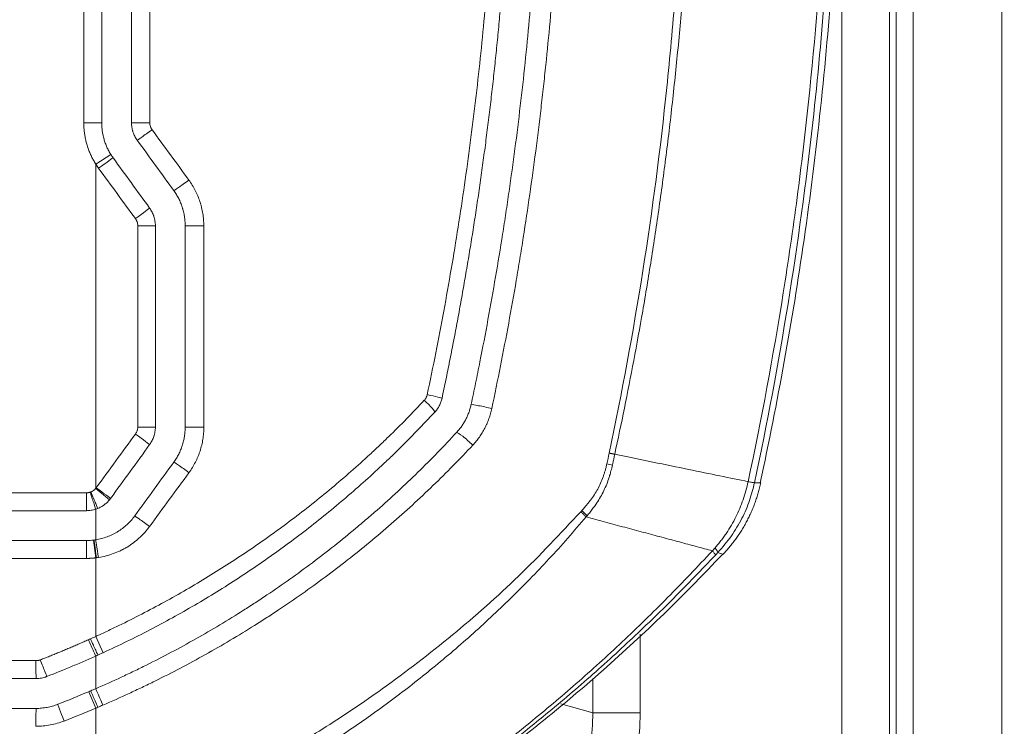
# Model space of a CAD drawing. Header units: millimetres. Extents: x 0 to 594, y 0 to 420.
# Tile 225 of 420: x 273.7 to 281.96, y 305.57 to 311.49. Entities that reach past the tile are written whole.
import ezdxf

# ---------------------------------------------------------------- set-up
doc = ezdxf.new("R2010")
doc.units = ezdxf.units.MM
doc.layers.add('1', color=7, linetype='Continuous', true_color=0xffffff)
doc.styles.add('Arial Unicode MS', font='txt')
doc.dimstyles.get("Standard").update_dxf_attribs({"dimtxt": 0.18, "dimasz": 0.18, "dimexe": 0.18, "dimexo": 0.0625, "dimgap": 0.09, "dimtad": 0, "dimtih": 1, "dimtoh": 1, "dimdec": 4, "dimzin": 0, "dimdsep": 46, "dimtxsty": 'Standard', "dimcen": 0.09, "dimadec": 0, "dimazin": 0, "dimtfac": 1, "dimtdec": 4, "dimtofl": 0, "dimtmove": 0, "dimatfit": 3, "dimfxl": 0, "dimtolj": 1, "dimtzin": 0, "dimarcsym": 0})

# ---------------------------------------------------------------- blocks, each defined once
blk = doc.blocks.new('_U0')
at = {"layer": '1', "color": 18, "lineweight": 13}
for p, q in [((147.6569, 304.1723), (147.6569, 390.192)), ((305.8469, 301.3923), (305.8469, 390.192)), ((147.6569, 388.192), (198.8518, 388.192)), ((305.8469, 388.192), (254.6521, 388.192))]:
    blk.add_line(p, q, dxfattribs=at)
at = {"layer": '1', "color": 18}
for points in [[(147.6569, 388.192), (151.1569, 389.1299), (151.1569, 387.2542)], [(305.8469, 388.192), (302.3469, 387.2542), (302.3469, 389.1299)]]:
    blk.add_solid(points, dxfattribs=at)
at = {"layer": '1', "color": 18, "linetype": 'Continuous', "lineweight": 13, "char_height": 3.5, "attachment_point": 7, "line_spacing_factor": 1.047437, "style": 'Arial Unicode MS'}
for s, insert in [('\\fArial Unicode MS|b0|i0;\\W1.0000;3.16', (200.5373, 385.5562)), ('\\fArial Unicode MS|b0|i0;\\W1.0000;LIFT POINT SPAN', (213.2036, 385.5562))]:
    blk.add_mtext(s, dxfattribs=dict(at, insert=insert))
blk = doc.blocks.new('_U8')
at = {"layer": '1', "color": 18, "lineweight": 13}
for p, q in [((305.8469, 341.6323), (287.0636, 341.6323)), ((289.0636, 341.6323), (289.0636, 254.0957)), ((305.8469, 301.3923), (287.0636, 301.3923)), ((289.0636, 254.0957), (284.0636, 254.0957))]:
    blk.add_line(p, q, dxfattribs=at)
at = {"layer": '1', "color": 18}
for points in [[(289.0636, 341.6323), (290.0014, 338.1323), (288.1258, 338.1323)], [(289.0636, 301.3923), (288.1258, 304.8923), (290.0014, 304.8923)]]:
    blk.add_solid(points, dxfattribs=at)
at = {"layer": '1', "color": 18, "linetype": 'Continuous', "lineweight": 13, "char_height": 3.5, "attachment_point": 7, "line_spacing_factor": 1.047437, "style": 'Arial Unicode MS'}
for s, insert in [('\\fArial Unicode MS|b0|i0;\\W1.0000;0.8', (259.842, 251.4599)), ('\\fArial Unicode MS|b0|i0;\\W1.0000;CTRS', (269.7891, 251.4599)), ('\\fArial Unicode MS|b0|i0;\\W1.0000;AFT LIFT POINTS', (259.842, 244.3979))]:
    blk.add_mtext(s, dxfattribs=dict(at, insert=insert))

msp = doc.modelspace()

# ---------------------------------------------------------------- linework, layer by layer
at = {"layer": '1', "color": 155, "linetype": 'Continuous', "lineweight": 13}
for p, q in [((281.1945, 298.9481), (281.1945, 343.5985)), ((281.9377, 343.5985), (281.9377, 298.9481)), ((274.2414, 310.6314), (274.2414, 312.3165)), ((274.3915, 312.3165), (274.3915, 310.6314)), ((281.0508, 304.2725), (281.0508, 311.9741)), ((280.5956, 311.8783), (280.5956, 304.3683)), ((280.9955, 311.8783), (280.9955, 304.3683)), ((274.3915, 310.6314), (274.2414, 310.6314)), ((274.4684, 310.3649), (274.3415, 310.285)), ((274.3415, 309.9484), (274.3415, 310.285)), ((273.4176, 307.5302), (274.264, 307.5302)), ((274.4576, 307.4718), (274.3415, 307.5668)), ((273.4189, 307.3802), (274.2641, 307.3802)), ((274.2641, 307.1302), (273.4189, 307.1302)), ((274.3237, 307.1337), (274.3415, 306.9848)), ((274.264, 306.9802), (273.4176, 306.9802)), ((279.5995, 307.0126), (279.5997, 307.0127)), ((274.3415, 306.3265), (274.404, 306.1902)), ((278.9047, 306.345), (278.9047, 305.6861)), ((260.4709, 306.1233), (273.8408, 306.1233)), ((273.8415, 305.9733), (260.4708, 305.9733)), ((278.5076, 305.6861), (278.5076, 305.975)), ((274.3415, 305.7252), (274.2828, 305.8633)), ((260.4708, 305.7233), (273.8415, 305.7233)), ((274.3415, 305.2733), (274.3415, 305.7252)), ((278.2397, 305.7622), (278.5076, 305.6861)), ((278.9047, 305.6861), (278.5076, 305.6861))]:
    msp.add_line(p, q, dxfattribs=at)
for centre, major_axis, ratio, start_param, end_param in [((274.7915, 310.6314), (-0.15, 0), 0.000104, 4.692012, 6.266169), ((274.8106, 310.5726), (-0.1214, -0.0882), 0.012385, 0.015001, 1.588018), ((274.3657, 310.2493), (0.1214, 0.0882), 0.000646, 4.713279, 6.283185), ((275.1173, 310.1504), (-0.1214, -0.0882), 0.020491, 0.026069, 1.599075), ((274.6724, 309.8271), (0.1214, 0.0882), 0.008746, 4.724452, 6.283185), ((274.6915, 309.7683), (0.15, 0), 0.000012, 0, 1.555039), ((275.2414, 309.7683), (-0.15, 0), 0.000144, 0.037302, 1.611542), ((277.0976, 308.3544), (-0.1467, 0.0311), 0.017393, 3.141593, 4.561146), ((277.0732, 308.3073), (-0.1102, 0.1018), 0.091908, 3.141593, 4.592234), ((277.6329, 308.2405), (0.1467, -0.0311), 0.015755, 1.376428, 2.953415), ((274.6724, 308.022), (0.1214, -0.0882), 0.008993, 0, 1.558252), ((274.6915, 308.0808), (0.15, 0), 0.000106, 4.728691, 6.283185), ((275.2414, 308.0808), (-0.15, 0), 0.000925, 0.039529, 1.61412), ((277.4743, 307.9334), (0.1102, -0.1017), 0.109604, 1.416677, 2.992502), ((275.1173, 307.6987), (-0.1214, 0.0882), 0.021615, 4.681269, 6.254743), ((278.5531, 307.7878), (0.2433, -0.0573), 0.005984, 1.059632, 1.268056), ((274.2641, 307.5302), (0, -0.15), 0.000707, 4.712389, 6.283185), ((274.2951, 307.5351), (0.0464, -0.1426), 0.000404, 4.712258, 6.28312), ((274.302, 307.5377), (0.0569, -0.1388), 0.000334, 4.712252, 6.283185), ((274.345, 307.5714), (0.1214, -0.0882), 0.000097, 0, 1.570663), ((278.3449, 307.3969), (0.1881, -0.1647), 0.146307, 1.041895, 1.310839), ((274.79, 307.2481), (-0.1214, 0.0882), 0.012677, 4.694428, 6.267788), ((274.2641, 306.9802), (0, 0.15), 0.000707, 0, 1.570796), ((274.3473, 306.9855), (-0.0192, 0.1488), 0.000278, 4.712353, 6.283185), ((274.3647, 306.988), (-0.0232, 0.1482), 0.001105, 4.712215, 6.283099), ((279.3744, 307.1983), (0.1815, -0.1719), 0.1036, 0.118313, 0.617676), ((274.2801, 306.2986), (-0.0614, 0.1368), 0.000513, 1.570566, 3.141478), ((274.2981, 306.3068), (-0.0618, 0.1367), 0.000362, 1.570633, 3.141593), ((273.8415, 306.1233), (0, 0.15), 0.004571, 1.570796, 3.141593), ((273.8778, 306.1301), (-0.0544, 0.1398), 0.003951, 1.569258, 3.140144), ((274.3588, 305.7326), (0.059, -0.1379), 0.000846, 1.570433, 3.141593), ((274.4013, 305.7509), (0.0597, -0.1376), 0.002921, 1.569518, 3.140959), ((273.8415, 305.5733), (0, -0.15), 0.004571, 3.141593, 4.712389), ((274.0774, 305.6176), (0.0544, -0.1398), 0.00225, 3.141593, 4.711513), ((276.4866, 305.6963), (1.9455, -0.5533), 0.98878, 4.991613, 6.558156), ((276.4866, 305.6963), (-2.3272, 0.6619), 0.99195, 1.869626, 3.416564)]:
    msp.add_ellipse(centre, major_axis=major_axis, ratio=ratio, start_param=start_param, end_param=end_param, dxfattribs=at)
for points, knots in [([(279.9113, 307.6145), (280.0576, 308.2899), (280.3118, 309.696), (280.5408, 311.8523), (280.5922, 313.3257), (280.5914, 314.0624)], [0, 0, 0, 0, 0.318633, 0.660331, 1, 1, 1, 1]), ([(277.1202, 308.3522), (277.1696, 308.5855), (277.2159, 308.8192), (277.3023, 309.2873), (277.3424, 309.5217), (277.4165, 309.9914), (277.4505, 310.2267), (277.5122, 310.6979), (277.54, 310.9339), (277.5895, 311.4067), (277.6112, 311.6435), (277.6484, 312.1179), (277.6639, 312.3554), (277.6794, 312.6529), (277.6823, 312.7124), (277.6877, 312.8315), (277.6903, 312.8911), (277.6972, 313.0698), (277.7011, 313.1889), (277.7104, 313.5464), (277.7135, 313.7848), (277.7135, 314.0233)], [0, 0, 0, 0, 0.125, 0.125, 0.25, 0.25, 0.375, 0.375, 0.5, 0.5, 0.625, 0.625, 0.75, 0.75, 0.78125, 0.78125, 0.8125, 0.8125, 0.875, 0.875, 1, 1, 1, 1]), ([(277.8415, 314.0233), (277.8415, 313.9916), (277.8414, 313.9281), (277.8409, 313.8331), (277.8401, 313.7384), (277.839, 313.6439), (277.8375, 313.5497), (277.8357, 313.4557), (277.8336, 313.362), (277.8312, 313.2686), (277.8285, 313.1754), (277.8255, 313.0825), (277.8221, 312.9898), (277.8185, 312.8975), (277.8146, 312.8053), (277.8104, 312.7135), (277.8058, 312.6219), (277.801, 312.5306), (277.7959, 312.4395), (277.7905, 312.3488), (277.7849, 312.2583), (277.7789, 312.168), (277.7727, 312.0781), (277.7662, 311.9884), (277.7594, 311.899), (277.7523, 311.8099), (277.745, 311.721), (277.7374, 311.6324), (277.7296, 311.5441), (277.7215, 311.4561), (277.7131, 311.3684), (277.7045, 311.2809), (277.6956, 311.1938), (277.6865, 311.1069), (277.6771, 311.0202), (277.6675, 310.9339), (277.6576, 310.8479), (277.6475, 310.7621), (277.6372, 310.6766), (277.6266, 310.5914), (277.6158, 310.5065), (277.6047, 310.4219), (277.5934, 310.3375), (277.5819, 310.2535), (277.5702, 310.1697), (277.5583, 310.0862), (277.5461, 310.0031), (277.5337, 309.9202), (277.5211, 309.8375), (277.5083, 309.7552), (277.4953, 309.6732), (277.4821, 309.5915), (277.4687, 309.51), (277.455, 309.4289), (277.4412, 309.348), (277.4272, 309.2674), (277.413, 309.1871), (277.3986, 309.1071), (277.384, 309.0274), (277.3692, 308.948), (277.3542, 308.8689), (277.339, 308.7901), (277.3237, 308.7116), (277.3082, 308.6334), (277.2925, 308.5554), (277.2766, 308.4778), (277.2606, 308.4004), (277.2497, 308.349), (277.2443, 308.3233)], [0, 0, 0, 0, 0.016589, 0.033133, 0.049634, 0.06609, 0.082502, 0.098869, 0.115193, 0.131472, 0.147707, 0.163898, 0.180044, 0.196146, 0.212204, 0.228218, 0.244188, 0.260113, 0.275994, 0.291831, 0.307624, 0.323372, 0.339076, 0.354736, 0.370352, 0.385924, 0.401451, 0.416934, 0.432373, 0.447768, 0.463118, 0.478424, 0.493686, 0.508904, 0.524078, 0.539207, 0.554292, 0.569333, 0.58433, 0.599282, 0.61419, 0.629054, 0.643874, 0.65865, 0.673381, 0.688068, 0.702711, 0.71731, 0.731864, 0.746375, 0.760841, 0.775263, 0.78964, 0.803974, 0.818263, 0.832508, 0.846709, 0.860865, 0.874978, 0.889046, 0.90307, 0.91705, 0.930985, 0.944877, 0.958724, 0.972527, 0.986285, 1, 1, 1, 1]), ([(277.4889, 308.2715), (277.5014, 308.3306), (277.5137, 308.3897), (277.538, 308.508), (277.5499, 308.5671), (277.5851, 308.7448), (277.6078, 308.8634), (277.6736, 309.2196), (277.7144, 309.4576), (277.7615, 309.7558), (277.7707, 309.8155), (277.7888, 309.9349), (277.8152, 310.114), (277.84, 310.2934), (277.8871, 310.6523), (277.9153, 310.892), (277.9656, 311.372), (277.9876, 311.6123), (278.0112, 311.9132), (278.0158, 311.9734), (278.0244, 312.0938), (278.0286, 312.1541), (278.0404, 312.3348), (278.0474, 312.4554), (278.0663, 312.817), (278.0758, 313.0581), (278.0884, 313.5406), (278.0915, 313.7819), (278.0915, 314.0233)], [0, 0, 0, 0, 0.03125, 0.03125, 0.0625, 0.0625, 0.125, 0.125, 0.25, 0.25, 0.28125, 0.28125, 0.3125, 0.375, 0.375, 0.5, 0.5, 0.625, 0.625, 0.65625, 0.65625, 0.6875, 0.6875, 0.75, 0.75, 0.875, 0.875, 1, 1, 1, 1]), ([(278.265, 314.0233), (278.265, 313.7803), (278.2619, 313.5375), (278.2495, 313.0522), (278.2401, 312.8097), (278.2149, 312.325), (278.1992, 312.0828), (278.1615, 311.5988), (278.1395, 311.357), (278.108, 311.0549), (278.1015, 310.9945), (278.0881, 310.8737), (278.0675, 310.6927), (278.0451, 310.5118), (277.9979, 310.1505), (277.9633, 309.9101), (277.9161, 309.61), (277.9065, 309.5501), (277.8868, 309.4302), (277.8568, 309.2505), (277.825, 309.0711), (277.759, 308.7128), (277.7119, 308.4745), (277.6618, 308.2368)], [0, 0, 0, 0, 0.125, 0.125, 0.25, 0.25, 0.375, 0.375, 0.5, 0.5, 0.53125, 0.53125, 0.5625, 0.625, 0.625, 0.75, 0.75, 0.78125, 0.78125, 0.8125, 0.875, 0.875, 1, 1, 1, 1]), ([(278.6455, 307.863), (278.753, 308.3703), (278.847, 308.8791), (279.008, 309.8999), (279.075, 310.4119), (279.1551, 311.1822), (279.1901, 311.5679), (279.2174, 311.9545), (279.2339, 312.2124), (279.2413, 312.3415), (279.2741, 312.9873), (279.2868, 313.5054), (279.2861, 314.0233)], [0, 0, 0, 0, 0.25, 0.25, 0.5, 0.5, 0.625, 0.6875, 0.6875, 0.75, 0.75, 1, 1, 1, 1]), ([(279.3543, 314.0233), (279.3532, 313.835), (279.3509, 313.4632), (279.3344, 312.913), (279.3091, 312.3779), (279.2749, 311.858), (279.2329, 311.3533), (279.1836, 310.8638), (279.1278, 310.3894), (279.0662, 309.9301), (278.9994, 309.4858), (278.9282, 309.0564), (278.8531, 308.6419), (278.7752, 308.2421), (278.7197, 307.9811), (278.6924, 307.8528)], [0, 0, 0, 0, 0.090864, 0.179391, 0.265542, 0.34933, 0.430775, 0.509897, 0.586712, 0.661238, 0.733491, 0.803484, 0.871229, 0.936732, 1, 1, 1, 1]), ([(279.81, 307.6232), (279.9217, 308.1463), (280.0693, 308.938), (280.2053, 309.8703), (280.2557, 310.2713), (280.2875, 310.5389), (280.3025, 310.6728), (280.3732, 311.3431), (280.4261, 312.0155), (280.4569, 312.686), (280.4674, 312.9539), (280.4718, 313.0877), (280.4823, 313.4889), (280.4858, 313.7561), (280.4858, 314.0233)], [0, 0, 0, 0, 0.25, 0.375, 0.4375, 0.4375, 0.5, 0.5, 0.75, 0.8125, 0.8125, 0.875, 0.875, 1, 1, 1, 1]), ([(280.5398, 314.0233), (280.5398, 314.0232), (280.5399, 313.646), (280.5192, 312.5204), (280.3604, 310.3622), (280.0752, 308.6065), (279.8633, 307.6141)], [0, 0, 0, 0, 0.000025, 0.176238, 0.526285, 1, 1, 1, 1]), ([(274.3415, 310.285), (274.3383, 310.2902), (274.3319, 310.3005), (274.3228, 310.3164), (274.3142, 310.3324), (274.3061, 310.3486), (274.2984, 310.3651), (274.2912, 310.3818), (274.2844, 310.3986), (274.2781, 310.4157), (274.2723, 310.433), (274.2652, 310.4564), (274.2575, 310.486), (274.2503, 310.5219), (274.2452, 310.5582), (274.242, 310.5947), (274.2416, 310.6191), (274.2414, 310.6314)], [0, 0, 0, 0, 0.050078, 0.1, 0.149803, 0.199528, 0.249212, 0.298897, 0.348622, 0.398426, 0.448348, 0.498427, 0.599056, 0.699206, 0.799198, 0.899356, 1, 1, 1, 1]), ([(274.3915, 310.6314), (274.3915, 310.6196), (274.3924, 310.5961), (274.3961, 310.5611), (274.4002, 310.538), (274.4033, 310.5236), (274.4039, 310.5207), (274.4052, 310.515), (274.4073, 310.5064), (274.4096, 310.4979), (274.4145, 310.481), (274.4218, 310.4589), (274.4349, 310.4266), (274.4504, 310.3952), (274.4622, 310.3749), (274.4684, 310.3649)], [0, 0, 0, 0, 0.125, 0.25, 0.375, 0.375, 0.40625, 0.40625, 0.4375, 0.5, 0.5, 0.625, 0.75, 0.875, 1, 1, 1, 1]), ([(274.6415, 310.6314), (274.6415, 310.6183), (274.6425, 310.6053), (274.6456, 310.5859), (274.6469, 310.5795), (274.6492, 310.57), (274.65, 310.5668), (274.6518, 310.5604), (274.6527, 310.5573), (274.6578, 310.5416), (274.6628, 310.5295), (274.6747, 310.5063), (274.6815, 310.4951), (274.6893, 310.4844)], [0, 0, 0, 0, 0.25, 0.25, 0.375, 0.375, 0.4375, 0.4375, 0.5, 0.5, 0.75, 0.75, 1, 1, 1, 1]), ([(274.7946, 310.6314), (274.7946, 310.6261), (274.795, 310.6209), (274.7966, 310.6106), (274.7978, 310.6055), (274.7999, 310.5993), (274.8003, 310.598), (274.8012, 310.5956), (274.8027, 310.5919), (274.8043, 310.5883), (274.8079, 310.5814), (274.8107, 310.5769), (274.8138, 310.5726)], [0, 0, 0, 0, 0.25, 0.25, 0.5, 0.5, 0.5625, 0.5625, 0.625, 0.75, 0.75, 1, 1, 1, 1]), ([(275.1225, 310.1504), (275.1327, 310.1366), (275.1422, 310.1224), (275.16, 310.0934), (275.1767, 310.0639), (275.191, 310.0332), (275.2041, 310.0019), (275.21, 309.9859), (275.2167, 309.9656), (275.218, 309.9615), (275.2205, 309.9533), (275.2217, 309.9491), (275.2252, 309.9368), (275.2274, 309.9285), (275.2334, 309.9036), (275.2401, 309.8703), (275.2441, 309.8365), (275.2468, 309.8026), (275.2475, 309.7855), (275.2475, 309.7683)], [0, 0, 0, 0, 0.125, 0.125, 0.25, 0.375, 0.375, 0.5, 0.5, 0.53125, 0.53125, 0.5625, 0.5625, 0.625, 0.625, 0.75, 0.875, 0.875, 1, 1, 1, 1]), ([(274.996, 310.0622), (275.0038, 310.0516), (275.011, 310.0407), (275.0247, 310.0184), (275.0374, 309.9957), (275.0483, 309.972), (275.0584, 309.9479), (275.0629, 309.9356), (275.068, 309.9199), (275.069, 309.9168), (275.0709, 309.9104), (275.0737, 309.901), (275.0762, 309.8914), (275.0808, 309.8723), (275.0859, 309.8467), (275.0889, 309.8208), (275.091, 309.7947), (275.0915, 309.7815), (275.0915, 309.7683)], [0, 0, 0, 0, 0.125, 0.125, 0.25, 0.375, 0.375, 0.5, 0.5, 0.53125, 0.53125, 0.5625, 0.625, 0.625, 0.75, 0.875, 0.875, 1, 1, 1, 1]), ([(274.7938, 309.9153), (274.8015, 309.9046), (274.8084, 309.8934), (274.8173, 309.876), (274.82, 309.87), (274.8238, 309.8609), (274.8249, 309.8579), (274.8272, 309.8517), (274.8283, 309.8486), (274.8334, 309.8329), (274.8364, 309.8203), (274.8405, 309.7946), (274.8415, 309.7815), (274.8415, 309.7683)], [0, 0, 0, 0, 0.25, 0.25, 0.375, 0.375, 0.4375, 0.4375, 0.5, 0.5, 0.75, 0.75, 1, 1, 1, 1]), ([(274.6939, 309.7683), (274.6939, 309.7736), (274.6935, 309.7788), (274.6918, 309.7891), (274.6906, 309.7942), (274.6886, 309.8005), (274.6881, 309.8017), (274.6872, 309.8042), (274.6858, 309.8078), (274.6841, 309.8114), (274.6805, 309.8184), (274.6778, 309.8228), (274.6747, 309.8271)], [0, 0, 0, 0, 0.25, 0.25, 0.5, 0.5, 0.5625, 0.5625, 0.625, 0.75, 0.75, 1, 1, 1, 1]), ([(277.0957, 308.3051), (277.0987, 308.3084), (277.1044, 308.3153), (277.109, 308.3229), (277.1121, 308.3289), (277.1131, 308.3309), (277.1149, 308.335), (277.1158, 308.3371), (277.118, 308.3435), (277.1193, 308.3478), (277.1202, 308.3522)], [0, 0, 0, 0, 0.25, 0.5, 0.5, 0.625, 0.625, 0.75, 0.75, 1, 1, 1, 1]), ([(274.3415, 306.3265), (274.3416, 306.3266), (274.3418, 306.3266), (274.342, 306.3268), (274.3424, 306.3269), (274.3433, 306.3273), (274.3451, 306.3282), (274.3487, 306.3298), (274.3558, 306.333), (274.3701, 306.3396), (274.3986, 306.3527), (274.4555, 306.3792), (274.5686, 306.4333), (274.6644, 306.4812), (274.8545, 306.5792), (274.9792, 306.6474), (275.2247, 306.7896), (275.3455, 306.8636), (275.5831, 307.0171), (275.6999, 307.0967), (275.9297, 307.2616), (276.0427, 307.3469), (276.2646, 307.5232), (276.3736, 307.6143), (276.5341, 307.7552), (276.5872, 307.8029), (276.6528, 307.8635), (276.6659, 307.8757), (276.692, 307.9001), (276.705, 307.9124), (276.744, 307.9492), (276.7698, 307.974), (276.8981, 308.0984), (276.9981, 308.2005), (277.0957, 308.3051)], [0, 0, 0, 0, 0.000122, 0.000122, 0.000244, 0.000488, 0.000977, 0.001953, 0.003906, 0.007813, 0.015625, 0.03125, 0.0625, 0.125, 0.125, 0.25, 0.25, 0.375, 0.375, 0.5, 0.5, 0.625, 0.625, 0.75, 0.75, 0.8125, 0.8125, 0.828125, 0.828125, 0.84375, 0.84375, 0.875, 0.875, 1, 1, 1, 1]), ([(277.2443, 308.3233), (277.242, 308.3123), (277.2389, 308.3015), (277.2332, 308.2856), (277.2312, 308.2804), (277.2267, 308.2701), (277.2242, 308.265), (277.2165, 308.2501), (277.2108, 308.2406), (277.198, 308.2224), (277.191, 308.2137), (277.1833, 308.2055)], [0, 0, 0, 0, 0.25, 0.25, 0.375, 0.375, 0.5, 0.5, 0.75, 0.75, 1, 1, 1, 1]), ([(277.367, 308.0358), (277.3746, 308.0441), (277.3892, 308.061), (277.4094, 308.0878), (277.4277, 308.1158), (277.4386, 308.1353), (277.4464, 308.1503), (277.4489, 308.1553), (277.4537, 308.1655), (277.4561, 308.1707), (277.4628, 308.1862), (277.471, 308.207), (277.4812, 308.2389), (277.4866, 308.2606), (277.4889, 308.2715)], [0, 0, 0, 0, 0.125, 0.25, 0.375, 0.5, 0.5, 0.5625, 0.5625, 0.625, 0.625, 0.75, 0.875, 1, 1, 1, 1]), ([(277.1833, 308.2055), (277.0851, 308.0991), (276.9842, 307.9953), (276.855, 307.8686), (276.8289, 307.8434), (276.7897, 307.8059), (276.7766, 307.7934), (276.7502, 307.7686), (276.6842, 307.7067), (276.6175, 307.646), (276.4557, 307.5024), (276.3458, 307.4097), (276.1219, 307.2301), (276.008, 307.1432), (275.7762, 306.9751), (275.6582, 306.894), (275.4184, 306.7375), (275.2964, 306.6621), (275.0485, 306.5172), (274.9225, 306.4477), (274.6664, 306.3145), (274.5363, 306.2508), (274.404, 306.1902)], [0, 0, 0, 0, 0.125, 0.125, 0.15625, 0.15625, 0.171875, 0.171875, 0.1875, 0.25, 0.25, 0.375, 0.375, 0.5, 0.5, 0.625, 0.625, 0.75, 0.75, 0.875, 0.875, 1, 1, 1, 1]), ([(277.6618, 308.2368), (277.6587, 308.2223), (277.6517, 308.1938), (277.6383, 308.152), (277.6274, 308.1248), (277.6201, 308.108), (277.6186, 308.1046), (277.6155, 308.0979), (277.6109, 308.0879), (277.6059, 308.0781), (277.5958, 308.0587), (277.5815, 308.0334), (277.5577, 307.9971), (277.5314, 307.9624), (277.5122, 307.9404), (277.5023, 307.9297)], [0, 0, 0, 0, 0.125, 0.25, 0.375, 0.375, 0.40625, 0.40625, 0.4375, 0.5, 0.5, 0.625, 0.75, 0.875, 1, 1, 1, 1]), ([(277.367, 308.0358), (277.2615, 307.9217), (277.1533, 307.8105), (276.9311, 307.5937), (276.803, 307.475), (276.6712, 307.3599), (276.6418, 307.3344), (276.6271, 307.3216), (276.5827, 307.2837), (276.553, 307.2586), (276.4634, 307.1838), (276.4031, 307.1348), (276.2202, 306.99), (276.0958, 306.8967), (275.9055, 306.7616), (275.8094, 306.6952), (275.7119, 306.6306), (275.663, 306.5986), (275.6466, 306.5879), (275.6138, 306.5668), (275.5974, 306.5563), (275.4492, 306.4623), (275.3155, 306.3822), (275.0441, 306.229), (274.9063, 306.1559), (274.7316, 306.069), (274.6965, 306.0518), (274.6261, 306.0179), (274.5908, 306.0012), (274.4845, 305.9517), (274.4132, 305.9197), (274.3415, 305.8885)], [0, 0, 0, 0, 0.125, 0.125, 0.25, 0.265625, 0.265625, 0.28125, 0.28125, 0.3125, 0.3125, 0.375, 0.375, 0.5, 0.5, 0.5625, 0.59375, 0.59375, 0.609375, 0.609375, 0.625, 0.625, 0.75, 0.75, 0.875, 0.875, 0.90625, 0.90625, 0.9375, 0.9375, 1, 1, 1, 1]), ([(274.6747, 308.022), (274.6779, 308.0263), (274.6833, 308.0352), (274.6874, 308.0448), (274.6894, 308.0511), (274.6898, 308.0523), (274.6905, 308.0549), (274.6915, 308.0587), (274.6923, 308.0625), (274.6935, 308.0703), (274.694, 308.0755), (274.694, 308.0808)], [0, 0, 0, 0, 0.25, 0.5, 0.5, 0.5625, 0.5625, 0.625, 0.75, 0.75, 1, 1, 1, 1]), ([(274.8415, 308.0808), (274.8415, 308.0676), (274.8405, 308.0545), (274.8374, 308.0352), (274.8361, 308.0288), (274.8338, 308.0192), (274.833, 308.016), (274.8312, 308.0097), (274.8303, 308.0065), (274.8252, 307.9909), (274.8202, 307.9789), (274.8083, 307.9557), (274.8015, 307.9445), (274.7938, 307.9338)], [0, 0, 0, 0, 0.25, 0.25, 0.375, 0.375, 0.4375, 0.4375, 0.5, 0.5, 0.75, 0.75, 1, 1, 1, 1]), ([(275.0915, 308.0808), (275.0915, 308.0676), (275.091, 308.0546), (275.0889, 308.0285), (275.0859, 308.0027), (275.0808, 307.9771), (275.0762, 307.958), (275.0738, 307.9484), (275.071, 307.939), (275.0691, 307.9327), (275.0681, 307.9295), (275.063, 307.9138), (275.0584, 307.9015), (275.0484, 307.8773), (275.0375, 307.8536), (275.0248, 307.8308), (275.0111, 307.8085), (275.0038, 307.7976), (274.996, 307.7869)], [0, 0, 0, 0, 0.125, 0.125, 0.25, 0.375, 0.375, 0.4375, 0.46875, 0.46875, 0.5, 0.5, 0.625, 0.625, 0.75, 0.875, 0.875, 1, 1, 1, 1]), ([(275.2479, 308.0807), (275.2479, 308.0764), (275.2479, 308.0721), (275.2477, 308.0635), (275.2473, 308.0507), (275.2466, 308.0379), (275.2445, 308.0125), (275.2405, 307.9788), (275.2339, 307.9456), (275.2259, 307.9126), (275.2213, 307.8963), (275.2147, 307.8759), (275.2133, 307.8719), (275.2105, 307.8638), (275.209, 307.8597), (275.2045, 307.8477), (275.2014, 307.8397), (275.1916, 307.8161), (275.1772, 307.7852), (275.1605, 307.7556), (275.1426, 307.7266), (275.1331, 307.7124), (275.123, 307.6986)], [0, 0, 0, 0, 0.03125, 0.03125, 0.0625, 0.125, 0.125, 0.25, 0.375, 0.375, 0.5, 0.5, 0.53125, 0.53125, 0.5625, 0.5625, 0.625, 0.625, 0.75, 0.875, 0.875, 1, 1, 1, 1]), ([(277.5023, 307.9297), (277.3938, 307.8133), (277.2826, 307.7001), (277.0549, 307.4801), (276.9383, 307.3732), (276.6999, 307.1657), (276.578, 307.065), (276.3289, 306.8698), (276.2016, 306.7754), (276.0067, 306.6383), (275.941, 306.5934), (275.8415, 306.5272), (275.8082, 306.5053), (275.7579, 306.4728), (275.7411, 306.462), (275.7074, 306.4405), (275.6905, 306.4298), (275.5384, 306.3342), (275.4011, 306.2528), (275.1225, 306.0971), (274.9811, 306.0228), (274.8018, 305.9344), (274.7659, 305.917), (274.6936, 305.8825), (274.6574, 305.8655), (274.5484, 305.8152), (274.4753, 305.7826), (274.4017, 305.7509)], [0, 0, 0, 0, 0.125, 0.125, 0.25, 0.25, 0.375, 0.375, 0.5, 0.5, 0.5625, 0.5625, 0.59375, 0.59375, 0.609375, 0.609375, 0.625, 0.625, 0.75, 0.75, 0.875, 0.875, 0.90625, 0.90625, 0.9375, 0.9375, 1, 1, 1, 1]), ([(278.6924, 307.8528), (278.6899, 307.8411), (278.6852, 307.8191), (278.6786, 307.7885), (278.6744, 307.7696), (278.6724, 307.761)], [0, 0, 0, 0, 0.383927, 0.71729, 1, 1, 1, 1]), ([(279.81, 307.6232), (279.6596, 307.6541), (279.3153, 307.7248), (278.9118, 307.8077), (278.6924, 307.8528)], [0, 0, 0, 0, 0.485596, 1, 1, 1, 1]), ([(278.4166, 307.3812), (278.4209, 307.3861), (278.4294, 307.3957), (278.4416, 307.4098), (278.4556, 307.4263), (278.4711, 307.4452), (278.4944, 307.4751), (278.5213, 307.5129), (278.5502, 307.5605), (278.5747, 307.6105), (278.5918, 307.6537), (278.6036, 307.6891), (278.6116, 307.7156), (278.6192, 307.7434), (278.6237, 307.7624), (278.626, 307.7721)], [0, 0, 0, 0, 0.044318, 0.086035, 0.125152, 0.189436, 0.249983, 0.37944, 0.499912, 0.621853, 0.749854, 0.808752, 0.870045, 0.933781, 1, 1, 1, 1]), ([(278.6724, 307.761), (278.6686, 307.745), (278.6617, 307.7159), (278.6507, 307.6774), (278.6312, 307.617), (278.5969, 307.5333), (278.5416, 307.4422), (278.494, 307.3786), (278.469, 307.3478), (278.4607, 307.3376)], [0, 0, 0, 0, 0.103155, 0.186596, 0.250278, 0.500216, 0.75001, 0.917063, 1, 1, 1, 1]), ([(279.5327, 307.0691), (279.5413, 307.0788), (279.5498, 307.0887), (279.5623, 307.1037), (279.5665, 307.1088), (279.5746, 307.119), (279.5867, 307.1343), (279.5984, 307.15), (279.6137, 307.1712), (279.6211, 307.1819), (279.643, 307.2143), (279.6569, 307.2364), (279.6833, 307.2815), (279.6958, 307.3045), (279.7191, 307.3512), (279.73, 307.3749), (279.7503, 307.4231), (279.7596, 307.4475), (279.7768, 307.4969), (279.7845, 307.5218), (279.7983, 307.5722), (279.8044, 307.5977), (279.81, 307.6232)], [0, 0, 0, 0, 0.0625, 0.0625, 0.09375, 0.09375, 0.125, 0.1875, 0.1875, 0.25, 0.25, 0.375, 0.375, 0.5, 0.5, 0.625, 0.625, 0.75, 0.75, 0.875, 0.875, 1, 1, 1, 1]), ([(279.8633, 307.6141), (279.851, 307.5645), (279.8254, 307.4621), (279.7598, 307.3123), (279.6726, 307.1638), (279.5959, 307.0751), (279.5568, 307.0298)], [0, 0, 0, 0, 0.229028, 0.473482, 0.731418, 1, 1, 1, 1]), ([(279.8633, 307.6141), (279.8617, 307.6143), (279.8594, 307.6146), (279.8532, 307.6155), (279.8494, 307.6161), (279.8403, 307.6176), (279.8351, 307.6186), (279.8234, 307.6207), (279.817, 307.6219), (279.81, 307.6232)], [0, 0, 0, 0, 0.25, 0.25, 0.5, 0.5, 0.75, 0.75, 1, 1, 1, 1]), ([(279.8633, 307.6141), (279.8716, 307.614), (279.8883, 307.6136), (279.9046, 307.6135), (279.9145, 307.6138), (279.9164, 307.6142), (279.9162, 307.6145), (279.9162, 307.6145)], [0, 0, 0, 0, 0.247211, 0.495389, 0.744377, 0.994011, 1, 1, 1, 1]), ([(274.264, 307.5302), (274.2652, 307.5302), (274.2675, 307.5302), (274.271, 307.5304), (274.2745, 307.5307), (274.278, 307.5311), (274.2814, 307.5317), (274.2849, 307.5324), (274.2883, 307.5331), (274.2917, 307.534), (274.2939, 307.5348), (274.295, 307.5351)], [0, 0, 0, 0, 0.111754, 0.22303, 0.333963, 0.444689, 0.555344, 0.666067, 0.776993, 0.888259, 1, 1, 1, 1]), ([(274.295, 307.5351), (274.2956, 307.5353), (274.2968, 307.5357), (274.2985, 307.5363), (274.3003, 307.537), (274.3014, 307.5374), (274.302, 307.5377)], [0, 0, 0, 0, 0.250049, 0.500008, 0.749963, 1, 1, 1, 1]), ([(274.302, 307.5377), (274.3028, 307.538), (274.3043, 307.5386), (274.3065, 307.5396), (274.3088, 307.5407), (274.3109, 307.5418), (274.3131, 307.543), (274.3152, 307.5442), (274.3174, 307.5455), (274.3194, 307.5469), (274.3215, 307.5483), (274.3242, 307.5502), (274.3275, 307.5528), (274.3312, 307.556), (274.3348, 307.5594), (274.3383, 307.563), (274.3404, 307.5656), (274.3415, 307.5668)], [0, 0, 0, 0, 0.049918, 0.099728, 0.149462, 0.199148, 0.248817, 0.298501, 0.348229, 0.398032, 0.447939, 0.497982, 0.598528, 0.698752, 0.798904, 0.899237, 1, 1, 1, 1]), ([(274.4576, 307.4718), (274.451, 307.4638), (274.4439, 307.4562), (274.4327, 307.4455), (274.4288, 307.442), (274.4228, 307.437), (274.4208, 307.4354), (274.4167, 307.4322), (274.4147, 307.4306), (274.4043, 307.4229), (274.387, 307.4117), (274.3685, 307.4028), (274.3589, 307.3989)], [0, 0, 0, 0, 0.25, 0.25, 0.375, 0.375, 0.4375, 0.4375, 0.5, 0.5, 0.75, 1, 1, 1, 1]), ([(274.2641, 307.3802), (274.2774, 307.3802), (274.2904, 307.3812), (274.3162, 307.3853), (274.329, 307.3884), (274.3415, 307.3925)], [0, 0, 0, 0, 0.5, 0.5, 1, 1, 1, 1]), ([(274.7844, 304.7836), (274.8692, 304.821), (275.0395, 304.8959), (275.2924, 305.0173), (275.5449, 305.1463), (275.8752, 305.3266), (276.279, 305.568), (276.7953, 305.9158), (277.3373, 306.3323), (277.8962, 306.8259), (278.2365, 307.1887), (278.4078, 307.3714)], [0, 0, 0, 0, 0.061524, 0.123589, 0.186396, 0.250154, 0.374102, 0.499969, 0.66603, 0.831859, 1, 1, 1, 1]), ([(274.3415, 307.1362), (274.3579, 307.1388), (274.374, 307.1421), (274.4056, 307.1504), (274.4213, 307.1552), (274.452, 307.1665), (274.4671, 307.1729), (274.4857, 307.1819), (274.4894, 307.1838), (274.4967, 307.1876), (274.5076, 307.1933), (274.5183, 307.1995), (274.5392, 307.2123), (274.5661, 307.2307), (274.5912, 307.2517), (274.6093, 307.2684), (274.6152, 307.2741), (274.6239, 307.283), (274.6268, 307.2859), (274.6324, 307.292), (274.6352, 307.295), (274.6488, 307.3104), (274.6591, 307.3231), (274.6686, 307.3363)], [0, 0, 0, 0, 0.125, 0.125, 0.25, 0.25, 0.375, 0.375, 0.40625, 0.40625, 0.4375, 0.5, 0.5, 0.625, 0.75, 0.75, 0.8125, 0.8125, 0.84375, 0.84375, 0.875, 0.875, 1, 1, 1, 1]), ([(278.4521, 307.3273), (278.401, 307.2676), (278.2992, 307.1485), (278.1417, 306.9754), (277.9818, 306.8073), (277.8192, 306.6445), (277.6542, 306.4869), (277.4871, 306.3344), (277.3179, 306.1871), (277.147, 306.0449), (276.9744, 305.9078), (276.8004, 305.7758), (276.6251, 305.649), (276.4488, 305.5271), (276.2715, 305.4103), (276.0936, 305.2984), (275.9151, 305.1915), (275.7362, 305.0894), (275.5572, 304.9922), (275.3781, 304.8997), (275.1992, 304.8121), (275.0207, 304.7288), (274.901, 304.6767), (274.8415, 304.6508)], [0, 0, 0, 0, 0.052179, 0.103937, 0.15527, 0.206176, 0.256649, 0.306685, 0.356275, 0.405411, 0.454087, 0.502295, 0.55003, 0.597286, 0.644056, 0.690331, 0.736107, 0.781379, 0.826142, 0.870392, 0.914123, 0.957328, 1, 1, 1, 1]), ([(279.5102, 307.0438), (279.4661, 307.0557), (279.3782, 307.0792), (279.236, 307.1173), (279.0883, 307.1569), (278.9352, 307.1979), (278.7777, 307.2401), (278.6174, 307.2831), (278.5068, 307.3127), (278.4521, 307.3273)], [0, 0, 0, 0, 0.149374, 0.296912, 0.4424, 0.585658, 0.726463, 0.864627, 1, 1, 1, 1]), ([(274.7933, 307.2481), (274.7805, 307.2306), (274.7669, 307.2139), (274.7489, 307.1938), (274.7452, 307.1898), (274.7378, 307.182), (274.7266, 307.1704), (274.715, 307.1593), (274.6914, 307.1376), (274.6585, 307.1105), (274.6232, 307.0866), (274.5957, 307.0699), (274.5863, 307.0645), (274.5745, 307.0581), (274.5721, 307.0569), (274.5673, 307.0544), (274.5601, 307.0506), (274.5529, 307.0471), (274.5287, 307.0355), (274.509, 307.0272), (274.469, 307.0126), (274.4486, 307.0063), (274.4073, 306.9957), (274.3862, 306.9913), (274.3649, 306.988)], [0, 0, 0, 0, 0.125, 0.125, 0.15625, 0.15625, 0.1875, 0.25, 0.25, 0.375, 0.5, 0.5, 0.5625, 0.5625, 0.578125, 0.578125, 0.59375, 0.625, 0.625, 0.75, 0.75, 0.875, 0.875, 1, 1, 1, 1]), ([(274.8415, 303.7447), (274.97, 303.7974), (275.2307, 303.9042), (275.619, 304.0852), (276.0112, 304.2851), (276.4055, 304.506), (276.801, 304.7478), (277.1966, 305.0111), (277.5913, 305.2961), (277.984, 305.6027), (278.3738, 305.931), (278.7594, 306.2809), (279.1409, 306.6512), (279.3865, 306.912), (279.5104, 307.0436)], [0, 0, 0, 0, 0.072244, 0.146579, 0.222983, 0.301442, 0.381943, 0.464467, 0.54898, 0.635453, 0.723844, 0.814101, 0.906169, 1, 1, 1, 1]), ([(279.5106, 307.0437), (279.5134, 307.0404), (279.5197, 307.0332), (279.5276, 307.0235), (279.5343, 307.0144), (279.5359, 307.0107), (279.5368, 307.0087)], [0, 0, 0, 0, 0.192832, 0.424699, 0.694637, 1, 1, 1, 1]), ([(279.5997, 307.0127), (279.5998, 307.0128), (279.5957, 307.015), (279.5732, 307.0236), (279.5568, 307.0298)], [0, 0, 0, 0, 0.269694, 1, 1, 1, 1]), ([(274.3415, 306.9848), (274.3397, 306.9846), (274.336, 306.9842), (274.3305, 306.9836), (274.325, 306.983), (274.3194, 306.9825), (274.3139, 306.9821), (274.3084, 306.9817), (274.3028, 306.9813), (274.2973, 306.981), (274.2918, 306.9808), (274.2862, 306.9806), (274.2807, 306.9804), (274.2751, 306.9803), (274.2696, 306.9802), (274.2659, 306.9802), (274.264, 306.9802)], [0, 0, 0, 0, 0.071495, 0.14296, 0.214398, 0.285816, 0.357218, 0.42861, 0.499998, 0.571385, 0.642777, 0.71418, 0.785599, 0.857038, 0.928503, 1, 1, 1, 1]), ([(274.3415, 306.9848), (274.3415, 306.956), (274.3415, 306.7365), (274.3415, 306.5171), (274.3415, 306.3265)], [0, 0, 0, 0, 0.131412, 1, 1, 1, 1]), ([(274.8079, 303.6937), (275.2732, 303.8767), (276.1747, 304.2955), (277.4415, 305.0927), (278.5843, 306.004), (279.2755, 306.674), (279.5943, 307.0141)], [0, 0, 0, 0, 0.253861, 0.508361, 0.763098, 1, 1, 1, 1]), ([(279.5368, 307.0087), (279.4202, 306.8869), (279.1859, 306.642), (278.8186, 306.2879), (278.4374, 305.9428), (278.0411, 305.6089), (277.6298, 305.2874), (277.2032, 304.9799), (276.7612, 304.6881), (276.3041, 304.4132), (275.8319, 304.1573), (275.3457, 303.9201), (275.0116, 303.7809), (274.844, 303.7111)], [0, 0, 0, 0, 0.08734, 0.175477, 0.264388, 0.354042, 0.4444, 0.535433, 0.627117, 0.719427, 0.81235, 0.905882, 1, 1, 1, 1]), ([(273.8772, 306.1301), (273.8836, 306.1326), (273.8965, 306.1377), (273.9159, 306.1453), (273.9352, 306.1529), (273.9546, 306.1606), (273.9739, 306.1684), (273.9931, 306.1762), (274.0124, 306.184), (274.0316, 306.1919), (274.0509, 306.1998), (274.0701, 306.2078), (274.0892, 306.2158), (274.1084, 306.2239), (274.1275, 306.232), (274.1467, 306.2402), (274.1658, 306.2484), (274.1849, 306.2567), (274.2039, 306.265), (274.223, 306.2733), (274.242, 306.2817), (274.261, 306.2901), (274.2737, 306.2958), (274.28, 306.2986)], [0, 0, 0, 0, 0.047628, 0.095254, 0.142877, 0.190498, 0.238118, 0.285735, 0.333352, 0.380967, 0.428582, 0.476196, 0.52381, 0.571424, 0.619038, 0.666653, 0.714269, 0.761886, 0.809505, 0.857125, 0.904748, 0.952373, 1, 1, 1, 1]), ([(273.8408, 306.1233), (273.8424, 306.1233), (273.8455, 306.1234), (273.8502, 306.1237), (273.8548, 306.1242), (273.8593, 306.125), (273.8639, 306.1259), (273.8683, 306.1271), (273.8728, 306.1285), (273.8757, 306.1296), (273.8772, 306.1301)], [0, 0, 0, 0, 0.12596, 0.251105, 0.375703, 0.500024, 0.624343, 0.748932, 0.874061, 1, 1, 1, 1]), ([(274.3415, 306.1618), (274.3078, 306.1467), (274.2739, 306.1317), (274.2061, 306.1023), (274.1721, 306.0878), (274.0697, 306.0449), (274.0012, 306.0172), (273.9322, 305.9903)], [0, 0, 0, 0, 0.25, 0.25, 0.5, 0.5, 1, 1, 1, 1]), ([(273.9322, 305.9903), (273.9304, 305.9896), (273.9286, 305.989), (273.9249, 305.9876), (273.9231, 305.987), (273.9176, 305.9851), (273.9139, 305.984), (273.9027, 305.9808), (273.8877, 305.9772), (273.8724, 305.9751), (273.8571, 305.9737), (273.8493, 305.9733), (273.8415, 305.9733)], [0, 0, 0, 0, 0.0625, 0.0625, 0.125, 0.125, 0.25, 0.25, 0.5, 0.75, 0.75, 1, 1, 1, 1]), ([(273.8415, 305.7233), (273.8572, 305.7233), (273.8727, 305.724), (273.9035, 305.7269), (273.934, 305.7312), (273.9639, 305.7383), (273.9936, 305.7468), (274.0084, 305.7517), (274.023, 305.7574)], [0, 0, 0, 0, 0.25, 0.25, 0.5, 0.75, 0.75, 1, 1, 1, 1]), ([(274.077, 305.6176), (274.058, 305.6102), (274.0389, 305.6038), (274.0002, 305.5928), (273.9612, 305.5836), (273.9215, 305.578), (273.8814, 305.5743), (273.8612, 305.5733), (273.8408, 305.5733)], [0, 0, 0, 0, 0.25, 0.25, 0.5, 0.75, 0.75, 1, 1, 1, 1])]:
    msp.add_open_spline(points, degree=3, knots=knots, dxfattribs=at)
for points, degree in [([(274.6415, 312.3165), (274.6415, 311.7548), (274.6415, 311.1931), (274.6415, 310.6314)], 3), ([(274.7947, 312.3165), (274.7946, 311.7548), (274.7946, 311.1931), (274.7946, 310.6314)], 3), ([(274.8138, 310.5726), (274.9167, 310.4319), (275.0196, 310.2912), (275.1225, 310.1504)], 3), ([(274.6893, 310.4844), (274.7915, 310.3437), (274.8938, 310.203), (274.996, 310.0622)], 3), ([(274.4684, 310.3649), (274.4743, 310.3556), (274.4805, 310.3465), (274.487, 310.3375)], 3), ([(274.487, 310.3375), (274.5893, 310.1968), (274.6915, 310.056), (274.7938, 309.9153)], 3), ([(274.3658, 310.2493), (274.3573, 310.261), (274.3492, 310.2729), (274.3415, 310.285)], 3), ([(274.6747, 309.8271), (274.5717, 309.9679), (274.4688, 310.1086), (274.3658, 310.2493)], 3), ([(274.3415, 307.8478), (274.3415, 308.548), (274.3415, 309.2482), (274.3415, 309.9484)], 3), ([(274.694, 308.0808), (274.6939, 308.6433), (274.6939, 309.2058), (274.6939, 309.7683)], 3), ([(274.8415, 309.7683), (274.8415, 309.2058), (274.8415, 308.6433), (274.8415, 308.0808)], 3), ([(275.0915, 309.7683), (275.0915, 309.2058), (275.0915, 308.6433), (275.0915, 308.0808)], 3), ([(275.2475, 309.7683), (275.2476, 309.2058), (275.2477, 308.6432), (275.2479, 308.0807)], 3), ([(274.3451, 307.5714), (274.455, 307.7216), (274.5648, 307.8718), (274.6747, 308.022)], 3), ([(274.7938, 307.9338), (274.6846, 307.7836), (274.5755, 307.6334), (274.4664, 307.4832)], 3), ([(274.3415, 307.8478), (274.3415, 307.7541), (274.3415, 307.6605), (274.3415, 307.5668)], 3), ([(278.626, 307.7721), (278.6329, 307.8023), (278.639, 307.8327), (278.6455, 307.863)], 3), ([(274.996, 307.7869), (274.8869, 307.6367), (274.7778, 307.4865), (274.6686, 307.3363)], 3), ([(275.123, 307.6986), (275.0131, 307.5484), (274.9032, 307.3983), (274.7933, 307.2481)], 3), ([(279.5992, 307.0132), (279.841, 307.2699), (279.9161, 307.6144)], 2), ([(274.3415, 307.5668), (274.3427, 307.5683), (274.3439, 307.5699), (274.3451, 307.5714)], 3), ([(274.4664, 307.4832), (274.4636, 307.4794), (274.4606, 307.4756), (274.4576, 307.4718)], 3), ([(274.3589, 307.3989), (274.3532, 307.3965), (274.3474, 307.3944), (274.3415, 307.3925)], 3), ([(274.3415, 307.1362), (274.3415, 307.2216), (274.3415, 307.3071), (274.3415, 307.3925)], 3), ([(278.4078, 307.3714), (278.4107, 307.3747), (278.4137, 307.3779), (278.4166, 307.3812)], 3), ([(278.4607, 307.3376), (278.4578, 307.3342), (278.455, 307.3308), (278.4521, 307.3274)], 3), ([(274.2641, 307.1302), (274.284, 307.1302), (274.3039, 307.1314), (274.3237, 307.1337)], 3), ([(274.3237, 307.1337), (274.3252, 307.1339), (274.3266, 307.1341), (274.3281, 307.1343)], 3), ([(274.3415, 307.1362), (274.3371, 307.1355), (274.3326, 307.1349), (274.3281, 307.1343)], 3), ([(279.5101, 307.044), (279.5177, 307.0523), (279.5252, 307.0607), (279.5327, 307.0691)], 3), ([(279.5568, 307.0298), (279.5501, 307.0228), (279.5435, 307.0158), (279.5368, 307.0087)], 3), ([(274.3474, 306.9855), (274.3454, 306.9853), (274.3435, 306.985), (274.3415, 306.9848)], 3), ([(274.3649, 306.988), (274.3591, 306.9871), (274.3532, 306.9863), (274.3474, 306.9855)], 3), ([(274.28, 306.2986), (274.286, 306.3014), (274.292, 306.3041), (274.2981, 306.3068)], 3), ([(274.2981, 306.3068), (274.3125, 306.3134), (274.327, 306.3199), (274.3415, 306.3265)], 3), ([(274.3415, 306.1618), (274.3476, 306.1646), (274.3538, 306.1673), (274.3599, 306.1701)], 3), ([(274.3415, 306.1618), (274.3415, 306.0707), (274.3415, 305.9796), (274.3415, 305.8885)], 3), ([(274.404, 306.1902), (274.3893, 306.1834), (274.3746, 306.1767), (274.3599, 306.1701)], 3), ([(274.023, 305.7574), (274.1101, 305.7913), (274.1967, 305.8266), (274.2828, 305.8633)], 3), ([(274.2828, 305.8633), (274.2884, 305.8657), (274.2941, 305.8681), (274.2998, 305.8705)], 3), ([(274.2998, 305.8705), (274.3137, 305.8765), (274.3276, 305.8825), (274.3415, 305.8885)], 3), ([(274.3415, 305.7252), (274.2539, 305.688), (274.1657, 305.6521), (274.077, 305.6176)], 3), ([(274.359, 305.7326), (274.3531, 305.7302), (274.3473, 305.7277), (274.3415, 305.7252)], 3), ([(274.4017, 305.7509), (274.3875, 305.7448), (274.3732, 305.7387), (274.359, 305.7326)], 3)]:
    msp.add_open_spline(points, degree=degree, dxfattribs=at)
for points, weights in [([(278.6924, 307.8528), (278.67, 307.8577), (278.6455, 307.863)], [0.999999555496, 0.994523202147, 0.999999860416]), ([(278.4078, 307.3714), (278.4317, 307.3487), (278.4521, 307.3273)], [1, 0.990833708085, 1])]:
    msp.add_rational_spline(points, weights, degree=2, dxfattribs=at)

# ---------------------------------------------------------------- dimensions: what is measured, and where the dimension line sits
at = {"layer": '1', "color": 18, "linetype": 'Continuous', "lineweight": 13}
dim = msp.add_linear_dim(base=(305.8469, 388.192), p1=(147.6569, 304.1723), p2=(305.8469, 301.3923), text=' <> \\fArial Unicode MS|b0|i0;\\C18;{\\H1.00x;\\fArial Unicode MS|b0|i0;LIFT POINT SPAN\\fArial Unicode MS|b0|i0;}\\C18;', dimstyle='Standard', override={"dimtxt": 3.5, "dimasz": 3.5, "dimexe": 2, "dimexo": 0, "dimgap": 1.5, "dimtih": 1, "dimtoh": 1, "dimdec": 2, "dimlfac": 0.02, "dimdsep": 46, "dimlunit": 2, "dimtxsty": 'Arial Unicode MS', "dimsah": 1, "dimse1": 0, "dimse2": 0, "dimsd1": 0, "dimsd2": 0, "dimclrd": 18, "dimclre": 18, "dimclrt": 18, "dimtol": 0, "dimtm": -0.1, "dimtfac": 1, "dimtdec": 2, "dimtofl": 1, "dimtmove": 0, "dimlwd": 13, "dimlwe": 13}, dxfattribs=at)
dim.commit()
dim.dimension.update_dxf_attribs({"geometry": '_U0', "text_midpoint": (226.7519, 388.192), "dimtype": 160})
dim = msp.add_linear_dim(base=(289.0636, 301.3923), p1=(305.8469, 341.6323), p2=(305.8469, 301.3923), angle=90, text=' <> \\fArial Unicode MS|b0|i0;\\C18;{\\H1.00x;\\fArial Unicode MS|b0|i0;CTRS\\fArial Unicode MS|b0|i0;}\\C18;\\P\\fArial Unicode MS|b0|i0;\\C18;{\\H1.00x;\\fArial Unicode MS|b0|i0;AFT LIFT POINTS\\fArial Unicode MS|b0|i0;}\\C18;', dimstyle='Standard', override={"dimtxt": 3.5, "dimasz": 3.5, "dimexe": 2, "dimexo": 0, "dimgap": 1.5, "dimtih": 1, "dimtoh": 1, "dimdec": 1, "dimlfac": 0.02, "dimdsep": 46, "dimlunit": 2, "dimtxsty": 'Arial Unicode MS', "dimsah": 1, "dimse1": 0, "dimse2": 0, "dimsd1": 0, "dimsd2": 0, "dimclrd": 18, "dimclre": 18, "dimclrt": 18, "dimtol": 0, "dimtm": -0.1, "dimtfac": 1, "dimtdec": 2, "dimtofl": 1, "dimtmove": 1, "dimlwd": 13, "dimlwe": 13}, dxfattribs=at)
dim.commit()
dim.dimension.update_dxf_attribs({"geometry": '_U8', "text_midpoint": (279.4955, 250.5874), "dimtype": 160})

doc.saveas('drawing.dxf')
